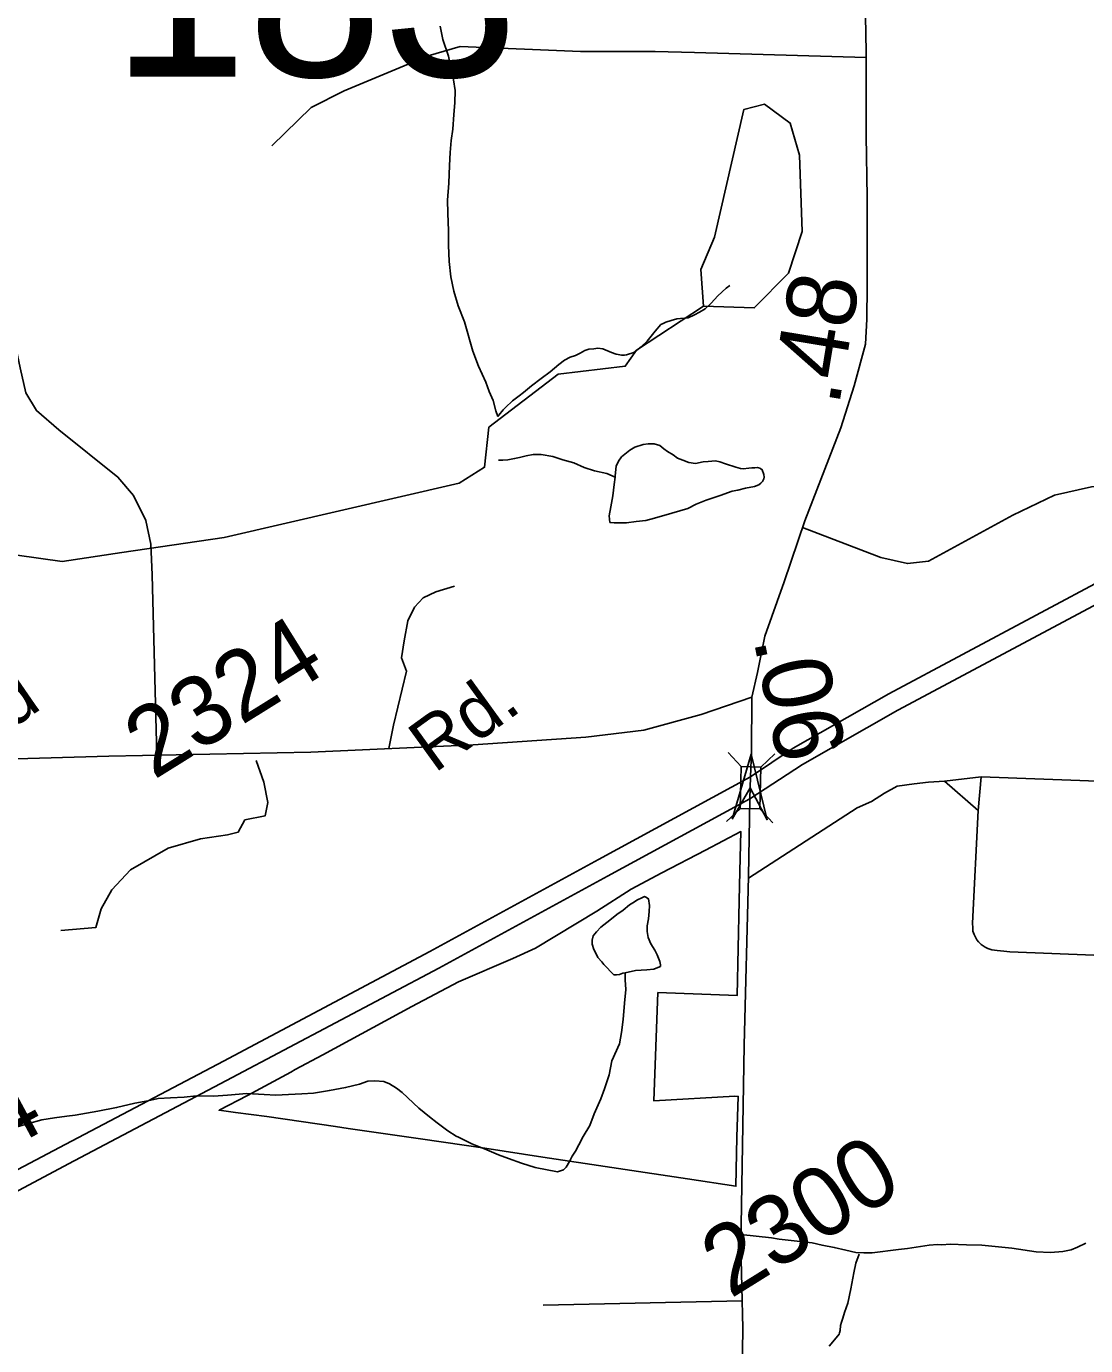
# Model space of a CAD drawing. Extents: x 2001466 to 31450019, y -30647475 to 847247.
# Drawn here: x 2175385 to 2179202, y 750687 to 755442 of the extents above; entities that cross this region are included whole.
import ezdxf

# ---------------------------------------------------------------- set-up
doc = ezdxf.new("R2010")
doc.units = 0
for name, color, linetype in [('Exist Boundary Political City Limit New', 7, 'Continuous'), ('Exist Hydrographic Misc Water Feature', 7, 'Continuous'), ('Exist Road Non-System Type 51', 7, 'Continuous'), ('Exist Road Primary US Divided Attributed', 7, 'Continuous'), ('Exist Road Primary US Mileage Hundredths English Label', 7, 'Continuous'), ('Exist Road Secondary Mileage Hundredths English Label', 7, 'Continuous'), ('Exist Road Secondary Structure Standard Bridge Attributed CELL', 7, 'Continuous'), ('Exist Road Secondary Structure Standard Bridge CELL', 7, 'Continuous'), ('Exist Road Secondary Structure Standard Bridge Number Label', 7, 'Continuous'), ('Exist Road Secondary Type 51 Attributed', 7, 'Continuous'), ('Exist Road Secondary Type 51 Label', 7, 'Continuous'), ('Exist Road Secondary Type 51 Number Label', 7, 'Continuous'), ('Map Preparation Boundary City Limit Buffer Line', 7, 'Continuous')]:
    doc.layers.add(name, color=color, linetype=linetype)

msp = doc.modelspace()

# ---------------------------------------------------------------- linework, layer by layer
at = {"layer": 'Exist Boundary Political City Limit New'}
msp.add_lwpolyline([(2177953.8, 752290.4), (2177946.5, 751948.8), (2177660.8, 751959.5), (2177646.2, 751569.8), (2177937.8, 751585.8), (2177950.2, 751585), (2177945.8, 751438.1), (2177942.2, 751261.6), (2177768, 751288.3), (2177246.5, 751366.8), (2177036.8, 751398.8), (2176971.5, 751408.4), (2176796.5, 751434.1), (2176544, 751469.8), (2176498.5, 751476.4), (2176251.5, 751512.8), (2176138.8, 751527.7), (2176079, 751535.6), (2176181.8, 751589), (2176338, 751672.8), (2176354, 751681.6), (2176453.8, 751735.6), (2176774.5, 751908.9), (2176942.2, 751998.2), (2177137.5, 752082.1), (2177220, 752118.9), (2177440.5, 752253.3), (2177564.5, 752331.6), (2177674.5, 752390.8), (2177832.2, 752472.4), (2177959.8, 752539.8), (2177956.5, 752397.4), (2177953.8, 752290.4)], dxfattribs=at)
at = {"layer": 'Exist Hydrographic Misc Water Feature'}
for points in [[(2176875.6, 755442.3), (2176885.8, 755394.1), (2176906.1, 755334.3), (2176916.6, 755282.3), (2176924.6, 755248.7), (2176930.5, 755210.5), (2176929.1, 755166.5), (2176925.6, 755124.4), (2176921.7, 755070.7), (2176916, 755030.5), (2176912.1, 754986.5), (2176910.2, 754940.6), (2176906.9, 754876.5), (2176902.8, 754814.7), (2176903.2, 754768.4), (2176905.9, 754704.7), (2176906.1, 754652.8), (2176908.4, 754594.8), (2176914.3, 754538.7), (2176924.8, 754486.8), (2176941.2, 754434.9), (2176963.5, 754377.1), (2176993.9, 754271.2), (2177014.6, 754217.3), (2177040.6, 754159.4), (2177052.9, 754125.5), (2177067.1, 754093.7), (2177077.3, 754055.7), (2177083.5, 754035.7)], [(2177825, 754433.8), (2178008.1, 754426.8), (2178132.1, 754552.1), (2178181.1, 754702), (2178171.1, 754977.8), (2178138.1, 755093.3), (2178045, 755160.8), (2177971, 755142.6), (2177865.1, 754682.2), (2177815.1, 754565.2), (2177825, 754433.8)], [(2177920.7, 754508.3), (2177906.8, 754498.3), (2177877, 754470.3), (2177853.1, 754443.9), (2177830.9, 754423.7), (2177811.2, 754411.7), (2177793, 754401.9), (2177769.6, 754391.6), (2177729.2, 754387.2), (2177709.1, 754381.3), (2177689, 754375), (2177679.4, 754371.2), (2177671.6, 754367.1), (2177651.3, 754342.9), (2177622, 754306.8), (2177600, 754286.7), (2177574, 754266.6), (2177548.1, 754258.4), (2177540.1, 754256.4), (2177530.3, 754256.2), (2177510, 754260), (2177494, 754266.1), (2177462, 754279.9), (2177444, 754281.8), (2177430, 754279.8), (2177411.8, 754277.7), (2177398, 754273.4), (2177380.2, 754263.5), (2177364, 754255.4), (2177344.1, 754249), (2177324.2, 754239.1), (2177304.1, 754223), (2177272.5, 754197), (2177240.6, 754172.6), (2177204.7, 754146.4), (2177176.8, 754122.2), (2177160.8, 754110), (2177137, 754092.1), (2177111.4, 754068), (2177103.2, 754059.9), (2177087.6, 754040), (2177083.5, 754035.7)], [(2175729.3, 753545.4), (2176097, 753599.9), (2176945.1, 753795.8), (2177036.1, 753852.9), (2177052.1, 753996.9), (2177301.1, 754188.7), (2177543, 754216.5), (2177584, 754274.8), (2177825, 754433.8)], [(2177506.7, 753816.4), (2177506.5, 753822.1), (2177510.4, 753856.4), (2177518.4, 753874.2), (2177530.1, 753890.3), (2177560, 753914.6), (2177577.9, 753924.5), (2177607.6, 753935), (2177625.9, 753936.7), (2177648, 753937), (2177667.9, 753931.1), (2177682, 753919.3), (2177696, 753909.5), (2177716.1, 753897.5), (2177732.1, 753885.4), (2177750.3, 753877.7), (2177771.9, 753869.6), (2177795.8, 753866), (2177824.1, 753871.8), (2177841.8, 753874), (2177868.2, 753876.1), (2177884, 753872.5), (2177904.1, 753864.6), (2177942, 753852.8), (2177958.4, 753848.7), (2177968.3, 753846.8), (2177988.2, 753849.1), (2177999.9, 753851), (2178010.1, 753851), (2178020, 753851.2), (2178028.2, 753849.1), (2178032.1, 753847.3), (2178036.6, 753843.4), (2178042.3, 753827.1), (2178044.4, 753817), (2178042.1, 753811.3), (2178038.4, 753801.3), (2178032.3, 753795.3), (2178024.5, 753789.2), (2178008.7, 753783.1), (2177976.5, 753777), (2177948.8, 753770.6), (2177928.5, 753766.8), (2177885, 753750.3), (2177834.8, 753734.3), (2177799.1, 753719.8), (2177769, 753703.7), (2177711.4, 753687.3), (2177649.2, 753669.1), (2177617.2, 753660.9), (2177583, 753656.8), (2177547.5, 753652.4), (2177515.5, 753652.4), (2177503.6, 753652.2), (2177487.9, 753654.1), (2177485.4, 753678), (2177491.1, 753710), (2177498.7, 753750.2), (2177502.8, 753790.2), (2177506.7, 753816.4)], [(2177506.7, 753816.4), (2177476.8, 753829.8), (2177432.5, 753839.8), (2177394.6, 753851.6), (2177358.3, 753869.2), (2177318.3, 753879.3), (2177282.4, 753890.9), (2177239.9, 753898.9), (2177211.9, 753898.6), (2177186.2, 753894.4), (2177162.2, 753888.3), (2177144.4, 753884.1), (2177120.4, 753880), (2177102.2, 753877.9), (2177086.6, 753877.9)], [(2174083.2, 753178.7), (2174606.1, 753548.5), (2174780.1, 753574.4), (2175180, 753559.7), (2175514, 753513.5), (2175729.3, 753545.4)], [(2177542.6, 752030.9), (2177534.6, 752028.9), (2177522.5, 752025.1), (2177510.6, 752022.8), (2177502.6, 752022.8), (2177466.5, 752060.7), (2177458.3, 752070.5), (2177444.4, 752086.4), (2177432.3, 752110.5), (2177429.8, 752114.5), (2177424.3, 752134.4), (2177424.1, 752148.3), (2177427.6, 752164.4), (2177439.7, 752178.4), (2177455.7, 752194.6), (2177487.4, 752220.6), (2177513.3, 752240.6), (2177535.2, 752256.8), (2177559, 752275.1), (2177571.1, 752283), (2177587.1, 752293.2), (2177602.9, 752301.3), (2177612.9, 752305.5), (2177616.8, 752303.3), (2177626.9, 752297.3), (2177631, 752273.6), (2177629.5, 752251.5), (2177627.3, 752225.4), (2177621.8, 752199.5), (2177621.8, 752179.2), (2177625.9, 752157.5), (2177635.7, 752135.3), (2177650, 752111.7), (2177658, 752095.9), (2177668.3, 752071.6), (2177670.1, 752059.5), (2177670.6, 752053.8), (2177666.2, 752051.6), (2177646.8, 752043.6), (2177620.5, 752041.5), (2177580.5, 752039.4), (2177542.6, 752030.9)], [(2177542.6, 752030.9), (2177543, 752004.9), (2177545.1, 751970.9), (2177541, 751920.9), (2177535.4, 751862.9), (2177530.1, 751815), (2177522.1, 751774.9), (2177494.4, 751712.9), (2177484.8, 751662.9), (2177468.8, 751612.9), (2177455, 751576.9), (2177431.7, 751522.4), (2177415.7, 751480.6), (2177392.1, 751440.4), (2177375.9, 751410.3), (2177364.2, 751388.2), (2177352.3, 751370.1), (2177342.7, 751350.1), (2177330.8, 751330), (2177320.5, 751320.2), (2177298.8, 751313.7), (2177218.4, 751329.5), (2177168.8, 751345.1), (2177122.7, 751361), (2177086.2, 751374.7), (2177044.5, 751392.3), (2176990.4, 751414.3), (2176942, 751437.8), (2176934.2, 751441.9), (2176903.9, 751461.4), (2176865.5, 751489.5), (2176837.8, 751511.2), (2176799.3, 751543), (2176739.2, 751598.7), (2176718.9, 751614.7), (2176693.1, 751630.4), (2176672.8, 751638.4), (2176641, 751641.9), (2176615.2, 751639.7), (2176585, 751629.7), (2176535.4, 751617.3), (2176477.2, 751607), (2176419.3, 751596.7), (2176377.3, 751594.6), (2176329.5, 751592.5), (2176283.6, 751590.1), (2176241.3, 751592), (2176179.4, 751595.7), (2176109.5, 751589.2), (2176059.5, 751586.6), (2175997.3, 751586.7), (2175953.7, 751582.3), (2175903.6, 751579.8), (2175859.5, 751577.5), (2175822, 751569.4), (2175776.1, 751561.4), (2175710.1, 751545), (2175642, 751532.5), (2175560.2, 751518.1), (2175530, 751513.7), (2175486.1, 751507.8), (2175440.4, 751501.3), (2175388.3, 751486.9), (2175342.6, 751472.7)], [(2178386, 751016.3), (2178374.3, 750984), (2178366.5, 750949.9), (2178356.5, 750892.2), (2178345.2, 750839.9), (2178333.1, 750806), (2178327.1, 750785.8), (2178323.2, 750771.9), (2178319.5, 750759.9), (2178317.3, 750741.9), (2178315.6, 750733.7), (2178313.8, 750727.9), (2178297.6, 750707.6), (2178277.7, 750685.4)]]:
    msp.add_lwpolyline(points, dxfattribs=at)
at = {"layer": 'Exist Road Non-System Type 51'}
for p, q in [((2178694.1, 752721.2), (2178826.5, 752737.5)), ((2178814.7, 752615.7), (2178826.5, 752737.5)), ((2178826.5, 752737.5), (2180060.2, 752690.6)), ((2178694.1, 752721.2), (2178814.7, 752615.7)), ((2177964.4, 750848.3), (2177247.7, 750832.4))]:
    msp.add_line(p, q, dxfattribs=at)
for points in [[(2178411.2, 755329.2), (2177792.4, 755347), (2177650.5, 755350.8), (2177381.7, 755350.8), (2176948.5, 755369.5), (2176832.8, 755335.8), (2176530.3, 755208.8), (2176410.8, 755149), (2176268.9, 755010.7)], [(2174780.9, 754451.4), (2175149.6, 754463.9), (2175205.2, 754451), (2175256.6, 754420.1), (2175308.1, 754368.6), (2175344.1, 754296.5), (2175362.1, 754211.5), (2175382.7, 754121.4), (2175421.3, 754057), (2175501.1, 753987.5), (2175714.6, 753817.5), (2175771.2, 753750.6), (2175815, 753660.5), (2175833, 753575.5), (2175838.1, 753464.8), (2175855.2, 752814.4)], [(2178182.5, 753635.7), (2178336.2, 753576.7), (2178464.5, 753527.5), (2178560.1, 753505.7), (2178636.5, 753514.4), (2178939.6, 753680.5), (2179089.8, 753751.6), (2179223.6, 753781.6), (2179354.6, 753798)], [(2176691.4, 752838.7), (2176707.6, 752923.7), (2176754.4, 753117.5), (2176737.3, 753166), (2176746.6, 753227), (2176759.1, 753298.9), (2176784.1, 753348.9), (2176815.4, 753381.7), (2176860.7, 753403.6), (2176927.9, 753424)], [(2176213.3, 752795.6), (2176240.4, 752717.2), (2176255, 752644.5), (2176245.3, 752596), (2176172.6, 752581.4), (2176148.3, 752537.8), (2176109.6, 752528.1), (2176012.6, 752513.5), (2175896.3, 752479.6), (2175760.5, 752402), (2175692.6, 752329.2), (2175653.9, 752261.3), (2175634.5, 752193.4), (2175508.4, 752183.7)], [(2177987.3, 752371.7), (2178379.5, 752625.7), (2178430.4, 752647.5), (2178477.9, 752678.5), (2178523.6, 752702.9), (2178584.5, 752712), (2178636.3, 752718.1), (2178694.1, 752721.2)], [(2178814.7, 752615.7), (2178794.9, 752209.4), (2178795.4, 752192.6), (2178796.5, 752181), (2178800.3, 752169.1), (2178804.1, 752161), (2178809.9, 752149.1), (2178815.9, 752142), (2178826.5, 752132.7), (2178840.7, 752122.7), (2178850.2, 752117.7), (2178864.1, 752113.8), (2178883.5, 752111), (2178908.2, 752108.1), (2178929.2, 752106.8), (2179231.9, 752094.4)], [(2179202.8, 751056.6), (2179173.7, 751042.3), (2179150.9, 751032.6), (2179120.8, 751026.6), (2179075.5, 751022.4), (2179024.8, 751024.6), (2178936.7, 751038.6), (2178828.7, 751048.8), (2178772.7, 751050.8), (2178714.6, 751052.8), (2178684.5, 751050.8), (2178668.6, 751050.9), (2178638.5, 751048.9), (2178560.5, 751036.9), (2178528.6, 751033), (2178432.6, 751020.9), (2178402.6, 751021), (2178374.4, 751022.9), (2178338.4, 751031.1), (2178296.4, 751040.9), (2178252.4, 751049), (2178216.3, 751057), (2178098.4, 751071.2), (2178070.3, 751075.2), (2177959.3, 751087.3)]]:
    msp.add_lwpolyline(points, dxfattribs=at)
at = {"layer": 'Exist Road Primary US Divided Attributed'}
for points in [[(2184342.9, 755525.5), (2183498.3, 755316.3), (2182865.1, 755145.4), (2182188.8, 754901.6), (2181651.7, 754678.1), (2180897.2, 754312.8), (2179857.2, 753755.9), (2179289.5, 753460.8), (2178493.6, 753035.9), (2178148.4, 752839.7), (2177995.1, 752736.9)], [(2177992.8, 752657.4), (2178181.8, 752781.1), (2178526.2, 752976.8), (2179320.9, 753401.2), (2179888.6, 753696.2), (2180927.8, 754252.7), (2181679.4, 754616.6), (2182213.2, 754838.8), (2182885.3, 755081), (2183515.2, 755251), (2184057.3, 755385.1)], [(2177995.1, 752736.9), (2177446.9, 752438.6), (2176839.1, 752107.2), (2176095.3, 751712.4), (2175504.3, 751401.5), (2174797.8, 751028.9), (2174689.1, 750972.7)], [(2174716.2, 750906.6), (2174819.7, 750960.7), (2175536.1, 751342.1), (2176126.7, 751652.8), (2176871.1, 752047.8), (2177479.1, 752379.4), (2177992.8, 752657.4)]]:
    msp.add_lwpolyline(points, dxfattribs=at)
at = {"layer": 'Exist Road Secondary Structure Standard Bridge Attributed CELL'}
msp.add_lwpolyline([(2177928.5, 752584.6), (2177996.5, 752818.8), (2178054.6, 752582), (2177993.9, 752696.9)], close=True, dxfattribs=at)
at = {"layer": 'Exist Road Secondary Structure Standard Bridge CELL'}
for p, q in [((2177914, 752824.3), (2177961.5, 752774.2)), ((2178082.1, 752819.8), (2178032, 752772.3)), ((2177958.7, 752623.1), (2177908.6, 752575.6)), ((2178027.7, 752621.3), (2178075.1, 752571.2))]:
    msp.add_line(p, q, dxfattribs=at)
msp.add_lwpolyline([(2178032, 752772.3), (2178028, 752621.3), (2177957.4, 752623.1), (2177961.5, 752774.2)], close=True, dxfattribs=at)
at = {"layer": 'Exist Road Secondary Type 51 Attributed'}
for points in [[(2177999.4, 753024.5), (2178020.3, 753112.5), (2178046.5, 753244.4), (2178116.1, 753439.2), (2178190.4, 753659.1), (2178320.7, 753995.2), (2178368.8, 754146), (2178409.1, 754295.7), (2178414.3, 754386.8), (2178415.3, 754505.2), (2178414.8, 754826.6), (2178411.7, 755047.6), (2178411.2, 755349.1), (2178408.5, 755546)], [(2174064.7, 752747.5), (2174234, 752739.4), (2174341, 752734.3), (2174559.4, 752743.9), (2174830.4, 752779.5), (2174966.5, 752794.2), (2175307.6, 752800.5), (2175682.2, 752810.9), (2176409.4, 752825.6), (2176995.4, 752852.8), (2177401.4, 752880), (2177610.2, 752905.2), (2177817.3, 752961.7), (2177999.4, 753024.5)], [(2177995.1, 752736.9), (2177997.8, 752827.7), (2177999.4, 753024.5)], [(2177992.8, 752657.4), (2177993.9, 752696.9), (2177995.1, 752736.9)], [(2177992.6, 747753.2), (2177984.2, 748044.3), (2177977.9, 748368.9), (2177974.8, 749030.7), (2177968.5, 749323.9), (2177954.9, 749920.7), (2177966.4, 750750.1), (2177960.2, 751047.4), (2177971.7, 751770), (2177987.4, 752377.3), (2177992.8, 752657.4)]]:
    msp.add_lwpolyline(points, dxfattribs=at)
at = {"layer": 'Map Preparation Boundary City Limit Buffer Line'}
msp.add_lwpolyline([(2177953.8, 752290.4), (2177946.5, 751948.8), (2177660.8, 751959.5), (2177646.2, 751569.8), (2177937.8, 751585.8), (2177950.2, 751585), (2177945.8, 751438.1), (2177942.2, 751261.6), (2177768, 751288.3), (2177246.5, 751366.8), (2177036.8, 751398.8), (2176971.5, 751408.4), (2176796.5, 751434.1), (2176544, 751469.8), (2176498.5, 751476.4), (2176251.5, 751512.8), (2176138.8, 751527.7), (2176079, 751535.6), (2176181.8, 751589), (2176338, 751672.8), (2176354, 751681.6), (2176453.8, 751735.6), (2176774.5, 751908.9), (2176942.2, 751998.2), (2177137.5, 752082.1), (2177220, 752118.9), (2177440.5, 752253.3), (2177564.5, 752331.6), (2177674.5, 752390.8), (2177832.2, 752472.4), (2177959.8, 752539.8), (2177956.5, 752397.4), (2177953.8, 752290.4)], dxfattribs=at)

# ---------------------------------------------------------------- texts
at = {"layer": 'Exist Road Primary US Mileage Hundredths English Label'}
msp.add_text('1.44', height=250, rotation=28.3336, dxfattribs=at).set_placement((2174890.9, 751161.6))
at = {"layer": 'Exist Road Secondary Mileage Hundredths English Label'}
for s, rotation, p in [('.48', 80.5733, (2178312.9, 754069.1)), ('.06', 281.3582, (2178005, 753232.2))]:
    msp.add_text(s, height=250, rotation=rotation, dxfattribs=at).set_placement(p)
at = {"layer": 'Exist Road Secondary Structure Standard Bridge Number Label'}
msp.add_text('183', height=656.17, dxfattribs=at).set_placement((2175693.1, 755260.8))
at = {"layer": 'Exist Road Secondary Type 51 Label'}
for s, rotation, p in [('Pond', 34.5909, (2174956.9, 752649.2)), ('Rd.', 35.9022, (2176855.4, 752747.6))]:
    msp.add_text(s, height=190, rotation=rotation, dxfattribs=at).set_placement(p)
at = {"layer": 'Exist Road Secondary Type 51 Number Label'}
for s, p in [('2324', (2175843.5, 752724.3)), ('2300', (2177922.1, 750854.5))]:
    msp.add_text(s, height=250, rotation=31.918, dxfattribs=at).set_placement(p)

doc.saveas('drawing.dxf')
